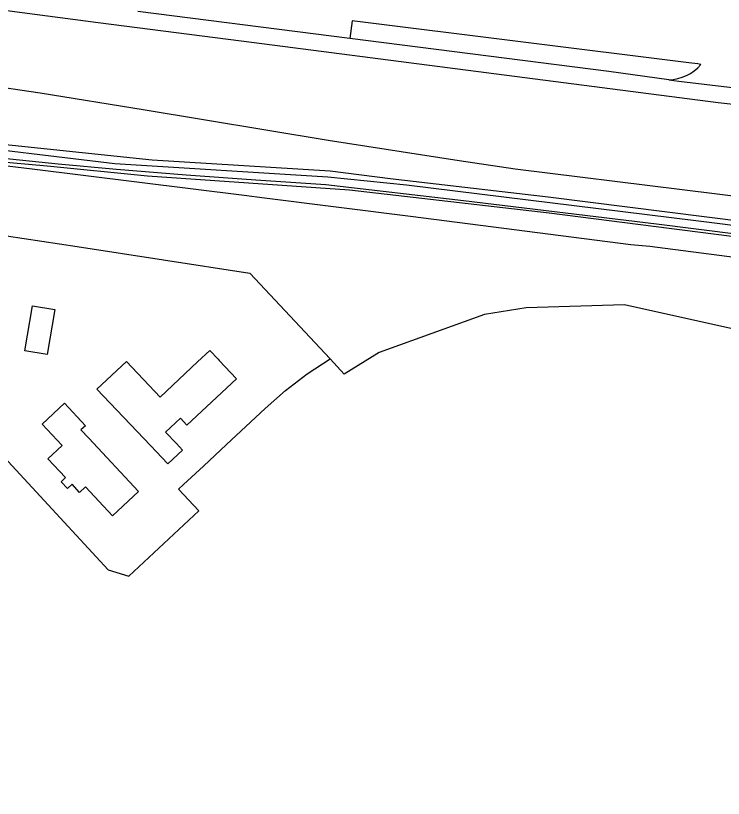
# Model space of a CAD drawing. Extents: x 131000 to 133013, y 393000 to 396501.
# Drawn here: x 131884.4 to 132024.4, y 393291.8 to 393446.7 of the extents above; entities that cross this region are included whole.
import ezdxf

# ---------------------------------------------------------------- set-up
doc = ezdxf.new("R2010")
doc.units = 0
doc.layers.add('gx-grn-maaiveld', color=7, linetype='Continuous')

msp = doc.modelspace()

# ---------------------------------------------------------------- linework, layer by layer
at = {"layer": 'gx-grn-maaiveld'}
msp.add_line((131950.52, 393442.18), (131908.59, 393447.53), dxfattribs=at)
for points in [[(132123.5, 393418.42), (132023.4, 393429.46), (131931.57, 393441.29), (131900.68, 393445.23), (131859.55, 393450.72)], [(132017.59, 393437.35), (131950.95, 393445.67), (131950.52, 393442.18)], [(132013.62, 393433.97), (132001.76, 393435.65), (131950.52, 393442.18)], [(132019.99, 393437.04), (132019.62, 393437.09), (132019.35, 393437.13), (132017.59, 393437.35)], [(132205.41, 393380.56), (132207.47, 393383.08), (132202.77, 393383.93), (132198.17, 393385.21), (132193.7, 393386.9), (132187.8, 393389.36), (132184.2, 393390.67), (132181.7, 393391.33), (132180.49, 393391.65), (132176.71, 393392.3), (132161.13, 393394.14), (132121.83, 393399), (132049.29, 393408.13), (131983.24, 393416.31), (131972.13, 393417.97), (131946.24, 393421.96), (131909.64, 393428.03), (131889.26, 393431.37), (131872.25, 393433.82), (131856.7, 393435.55)], [(132013.62, 393433.97), (132015.6, 393433.69), (132030.62, 393431.97)], [(131846.4, 393423.44), (131847.13, 393426.23), (131869.8, 393422.51), (131911.39, 393418.18), (131946.6, 393415.95), (131958.48, 393414.47), (131989.75, 393410.81), (132122.69, 393394.1), (132145.45, 393389.02), (132160.55, 393386.44), (132205.41, 393380.56)], [(131846.4, 393423.44), (131869.87, 393418.81), (131890.6, 393416.96), (131910.5, 393414.97), (131950.46, 393412.25), (131989.94, 393407.66), (132120.57, 393391.01), (132123.78, 393390.38), (132144.88, 393386.26), (132159.18, 393383.89), (132206.2, 393377.84)], [(131844.26, 393421.59), (131887.63, 393416.41), (131929.61, 393411.15), (131933.65, 393410.64), (131962.51, 393407.02), (132006.11, 393401.41), (132009.86, 393401.1), (132012.93, 393400.7), (132113.09, 393387.68), (132123.25, 393385.52)], [(132103.46, 393395.5), (132018.96, 393406.07), (131961.75, 393413.15), (131946.15, 393414.72), (131903.98, 393417.38), (131868.78, 393421.57)], [(131881.24, 393418.57), (131892.78, 393417.38), (131904.32, 393416.28), (131918.12, 393415.22), (131931.92, 393414.21), (131945.73, 393413.26), (131973.03, 393410.14), (132011.17, 393405.47), (132060.42, 393399.27)], [(131831.99, 393411.03), (131868.52, 393405.25), (131896.54, 393401.01), (131930.71, 393395.75), (131946.61, 393378.77)], [(131886.22, 393380.39), (131887.69, 393389.29), (131892.11, 393388.56), (131890.64, 393379.66), (131886.22, 393380.39)], [(132123.25, 393385.52), (132121.63, 393370.82), (132121.03, 393365.33), (132093.03, 393369.95), (132033.22, 393383.2), (132027.68, 393384.42), (132004.88, 393389.47), (131985.43, 393388.91), (131977.17, 393387.55), (131956.3, 393380.06), (131949.4, 393375.78), (131946.61, 393378.77)], [(131916.99, 393367.03), (131914.05, 393364.3), (131916.18, 393362.04), (131917.4, 393360.75), (131914.48, 393357.99), (131911.05, 393361.62), (131900.48, 393372.81), (131906.34, 393378.29), (131912.95, 393371.22), (131920.39, 393378.17), (131922.84, 393380.45), (131924.45, 393378.74), (131924.68, 393378.49), (131928.09, 393374.84), (131918.27, 393365.67), (131916.99, 393367.03)], [(131845.64, 393291.84), (131849.57, 393294.23), (131863.42, 393302.43), (131870.64, 393307.46), (131869.58, 393307.85), (131843.62, 393348.53), (131846.84, 393368.5), (131862.56, 393366.03), (131872.33, 393364.5), (131878.06, 393363.6), (131902.67, 393337.03), (131906.79, 393335.8), (131920.6, 393348.75), (131916.62, 393352.99), (131917.6, 393353.9), (131921.54, 393357.58), (131926.08, 393361.81), (131933.76, 393368.97), (131937.8, 393372.54), (131942.1, 393375.81), (131946.61, 393378.77)], [(131903.52, 393347.76), (131898.2, 393353.44), (131896.99, 393352.36), (131895.54, 393353.98), (131894.63, 393353.13), (131893.37, 393354.48), (131894.24, 393355.31), (131890.78, 393359.03), (131893.56, 393361.63), (131889.62, 393365.87), (131894.07, 393370), (131898.19, 393365.56), (131897.31, 393364.74), (131898.84, 393363.11), (131908.69, 393352.57), (131903.52, 393347.76)]]:
    msp.add_lwpolyline(points, dxfattribs=at)
msp.add_arc((132013.3, 393442.78), 8.82, 272.0946, 319.361, dxfattribs=at)

doc.saveas('drawing.dxf')
